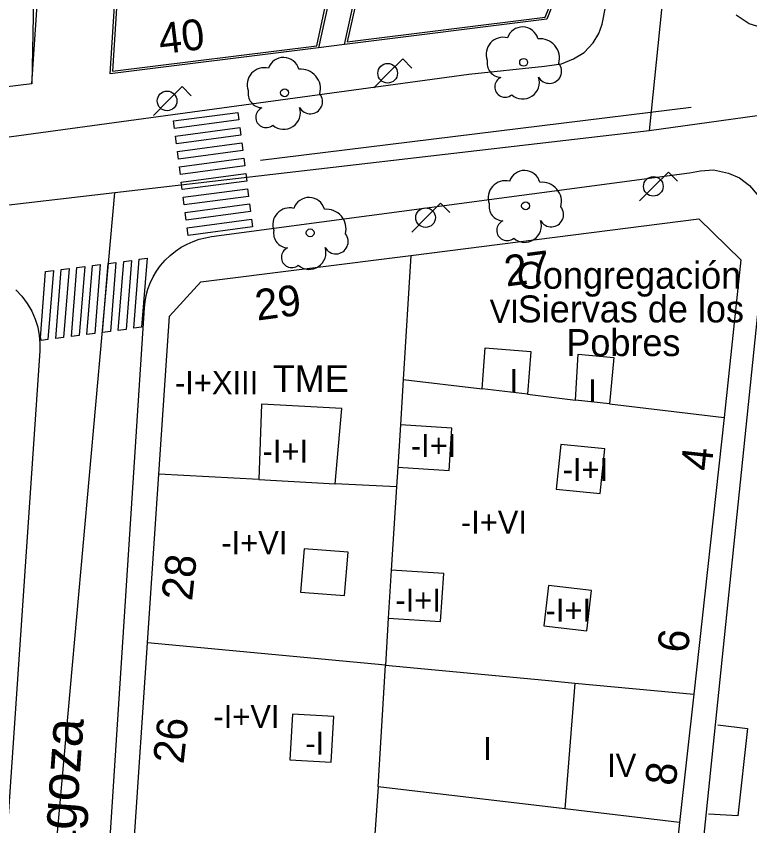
# Model space of a CAD drawing. Extents: x 282771 to 285132, y 4823109 to 4825496.
# Drawn here: x 283001.5 to 283049.2, y 4824300.3 to 4824352.9 of the extents above; entities that cross this region are included whole.
import ezdxf

# ---------------------------------------------------------------- set-up
doc = ezdxf.new("R2010")
doc.units = 0
for name, color, linetype in [('ACERA-BORDILLO', 7, 'Continuous'), ('ACERA-INTERIOR', 7, 'Continuous'), ('ARBOL', 7, 'Continuous'), ('BORDILLO', 7, 'Continuous'), ('CALLE-EJE', 7, 'Continuous'), ('CALLE-TEXTO', 7, 'Continuous'), ('EDIFICIO', 7, 'Continuous'), ('FAROLA', 7, 'Continuous'), ('INTERIOR-EDIFICIO', 7, 'Continuous'), ('MEDIANERA', 7, 'Continuous'), ('NUM-LOCAL', 7, 'Continuous'), ('NUM-PORTAL', 7, 'Continuous'), ('PARQUE-JARDIN-AREA', 7, 'Continuous'), ('PASO-PEATONES', 7, 'Continuous'), ('SENAL-VIARIA', 7, 'Continuous'), ('TXT-ALTURA-EDIFICIO', 7, 'Continuous'), ('TXT-EDIFICIOS', 7, 'Continuous'), ('TXT-VARIOS', 7, 'Continuous'), ('ZONA-VERDE', 7, 'Continuous')]:
    doc.layers.add(name, color=color, linetype=linetype)

msp = doc.modelspace()

# ---------------------------------------------------------------- linework, layer by layer
at = {"layer": 'ACERA-BORDILLO'}
for points in [[(282993.225, 4824344.037), (283030.909, 4824349.175), (283035.818, 4824349.698), (283036.925, 4824349.839), (283037.71, 4824350.161), (283038.394, 4824350.584), (283038.977, 4824351.208), (283039.34, 4824351.812), (283039.561, 4824352.416), (283039.782, 4824353.523)], [(283063.163, 4824353.319), (283051.925, 4824351.968), (283050.316, 4824352.068), (283049.108, 4824352.451), (283048.263, 4824353.014)], [(283007.339, 4824295.551), (283009.833, 4824333.981), (283009.875, 4824334.382), (283009.952, 4824334.788), (283010.065, 4824335.196), (283010.215, 4824335.6), (283010.403, 4824335.996), (283010.628, 4824336.378), (283010.887, 4824336.741), (283011.179, 4824337.082), (283011.501, 4824337.394), (283011.848, 4824337.676), (283012.215, 4824337.924), (283012.599, 4824338.135), (283012.993, 4824338.31), (283013.393, 4824338.448), (283013.794, 4824338.55), (283014.191, 4824338.617), (283045.236, 4824342.763), (283045.949, 4824342.889), (283046.788, 4824342.958), (283047.766, 4824342.751), (283048.49, 4824342.441), (283049.123, 4824341.934), (283049.628, 4824341.348)], [(283050.215, 4824339.059), (283045.739, 4824295.551)], [(283001.474, 4824335.171), (283001.878, 4824334.742), (283002.227, 4824334.272), (283002.515, 4824333.772), (283002.739, 4824333.252), (283002.9, 4824332.725), (283002.999, 4824332.201), (283003.041, 4824331.688), (283003.032, 4824331.195), (283000.619, 4824295.551)]]:
    msp.add_lwpolyline(points, dxfattribs=at)
at = {"layer": 'ACERA-INTERIOR'}
for points in [[(283002.516, 4824348.556), (283004.514, 4824378.006), (283000.089, 4824377.912)], [(283019.208, 4824350.645), (283018.017, 4824350.496)]]:
    msp.add_lwpolyline(points, dxfattribs=at)
at = {"layer": 'ARBOL'}
for centre in [(283034.461, 4824349.942), (283018.936, 4824347.964), (283034.589, 4824340.619), (283020.598, 4824338.864)]:
    msp.add_circle(centre, 0.255, dxfattribs=at)
for centre, radius, start, end in [((283034.391, 4824351.202), 1.038, 15.6423, 161.3843), ((283033.131, 4824350.472), 1.097, 75.4318, 200.5561), ((283035.521, 4824350.202), 1.272, 345.0327, 95.7993), ((283018.866, 4824349.224), 1.038, 15.6423, 161.3843), ((283033.021, 4824349.902), 0.935, 168.599, 268.1324), ((283036.131, 4824349.372), 0.797, 208.9625, 38.991), ((283017.606, 4824348.494), 1.097, 75.4318, 200.5561), ((283019.996, 4824348.224), 1.272, 345.0327, 95.7993), ((283033.261, 4824348.352), 0.672, 113.7367, 309.4725), ((283034.401, 4824348.652), 1.086, 228.9545, 17.928), ((283017.496, 4824347.924), 0.935, 168.599, 268.1324), ((283020.606, 4824347.394), 0.797, 208.9625, 38.991), ((283017.736, 4824346.374), 0.672, 113.7367, 309.4725), ((283018.876, 4824346.674), 1.086, 228.9545, 17.928), ((283034.519, 4824341.879), 1.038, 15.6423, 161.3843), ((283033.259, 4824341.149), 1.097, 75.4318, 200.5561), ((283035.649, 4824340.879), 1.272, 345.0327, 95.7993), ((283020.528, 4824340.124), 1.038, 15.6423, 161.3843), ((283019.268, 4824339.394), 1.097, 75.4318, 200.5561), ((283021.658, 4824339.124), 1.272, 345.0327, 95.7993), ((283033.149, 4824340.579), 0.935, 168.599, 268.1324), ((283036.259, 4824340.049), 0.797, 208.9625, 38.991), ((283033.389, 4824339.029), 0.672, 113.7367, 309.4725), ((283034.529, 4824339.329), 1.086, 228.9545, 17.928), ((283019.158, 4824338.824), 0.935, 168.599, 268.1324), ((283022.268, 4824338.294), 0.797, 208.9625, 38.991), ((283019.398, 4824337.274), 0.672, 113.7367, 309.4725), ((283020.538, 4824337.574), 1.086, 228.9545, 17.928)]:
    msp.add_arc(centre, radius, start, end, dxfattribs=at)
at = {"layer": 'BORDILLO'}
for points in [[(283022.818, 4824351.096), (283028.778, 4824378.178), (283037.968, 4824378.213), (283038.663, 4824378.085), (283039.279, 4824377.671), (283039.702, 4824377.152), (283039.971, 4824376.671), (283040.067, 4824376.258), (283040.129, 4824375.69), (283037.145, 4824355.673), (283035.959, 4824352.74), (283022.818, 4824351.096)], [(283008.579, 4824364.506), (283019.768, 4824364.413), (283023.835, 4824363.231), (283021.146, 4824350.887), (283007.599, 4824349.192), (283008.579, 4824364.506)]]:
    msp.add_lwpolyline(points, dxfattribs=at)
at = {"layer": 'CALLE-EJE'}
for points in [[(283046.519, 4824383.77), (283042.609, 4824345.501)], [(283055.088, 4824347.221), (283042.609, 4824345.501)], [(283042.609, 4824345.501), (283007.919, 4824341.461)], [(283007.919, 4824341.461), (282942.69, 4824333.861)], [(283000.359, 4824247.161), (283003.809, 4824295.551), (283007.919, 4824341.461)]]:
    msp.add_lwpolyline(points, dxfattribs=at)
at = {"layer": 'EDIFICIO'}
for points in [[(283003.032, 4824374.976), (283002.516, 4824348.556), (282996.639, 4824347.821), (282984.979, 4824346.351), (282972.199, 4824344.741), (282955.3, 4824342.621), (282949.19, 4824341.861), (282945.18, 4824343.631), (282942.34, 4824360.66), (282940.229, 4824374.928), (282941.913, 4824377.503), (282964.149, 4824377.63), (283000.089, 4824377.912), (283003.032, 4824374.976)], [(283009.149, 4824298.971), (283010.039, 4824312.221), (283010.779, 4824323.191), (283011.469, 4824333.441), (283013.499, 4824335.681), (283027.139, 4824337.401), (283045.849, 4824339.781), (283048.579, 4824337.101), (283047.479, 4824326.871), (283045.519, 4824308.891), (283044.575, 4824300.548), (283043.399, 4824289.311), (283037.439, 4824290.011), (283036.189, 4824278.641), (283026.219, 4824279.461), (283027.249, 4824288.821), (283024.039, 4824289.041), (283023.369, 4824279.701), (283007.829, 4824280.991), (283008.499, 4824290.091), (283008.929, 4824295.551), (283009.149, 4824298.971)]]:
    msp.add_lwpolyline(points, dxfattribs=at)
at = {"layer": 'FAROLA'}
for p, q in [((283026.612, 4824350.163), (283025.672, 4824349.233)), ((283027.202, 4824349.573), (283026.612, 4824350.163)), ((283025.672, 4824349.233), (283024.742, 4824348.293)), ((283012.287, 4824348.365), (283011.347, 4824347.435)), ((283012.877, 4824347.775), (283012.287, 4824348.365)), ((283011.347, 4824347.435), (283010.417, 4824346.495)), ((283043.866, 4824342.812), (283042.926, 4824341.882)), ((283044.456, 4824342.222), (283043.866, 4824342.812)), ((283042.926, 4824341.882), (283041.996, 4824340.942)), ((283029.072, 4824340.783), (283028.132, 4824339.853)), ((283029.662, 4824340.193), (283029.072, 4824340.783)), ((283028.132, 4824339.853), (283027.202, 4824338.913))]:
    msp.add_line(p, q, dxfattribs=at)
for centre in [(283025.632, 4824349.233), (283011.307, 4824347.435), (283042.886, 4824341.882), (283028.092, 4824339.853)]:
    msp.add_circle(centre, 0.637, dxfattribs=at)
at = {"layer": 'INTERIOR-EDIFICIO'}
for points in [[(283031.969, 4824331.381), (283034.929, 4824331.151), (283034.719, 4824328.371), (283031.759, 4824328.721), (283031.969, 4824331.381)], [(283037.999, 4824330.991), (283040.319, 4824330.761), (283040.029, 4824327.751), (283037.829, 4824328.001), (283037.999, 4824330.991)], [(283022.659, 4824327.451), (283017.439, 4824327.741), (283017.269, 4824322.831), (283022.229, 4824322.561), (283022.659, 4824327.451)], [(283026.459, 4824326.391), (283026.289, 4824323.631), (283029.619, 4824323.421), (283029.789, 4824326.181), (283026.459, 4824326.391)], [(283036.869, 4824325.121), (283036.569, 4824322.211), (283039.439, 4824321.921), (283039.739, 4824324.831), (283036.869, 4824325.121)], [(283023.059, 4824318.111), (283020.209, 4824318.341), (283019.979, 4824315.521), (283022.829, 4824315.291), (283023.059, 4824318.111)], [(283025.869, 4824316.941), (283025.669, 4824313.821), (283029.069, 4824313.611), (283029.269, 4824316.731), (283025.869, 4824316.941)], [(283036.079, 4824315.941), (283035.779, 4824313.321), (283038.569, 4824313.011), (283038.869, 4824315.631), (283036.079, 4824315.941)], [(283025.005, 4824302.863), (283025.489, 4824310.771), (283035.869, 4824309.791), (283037.788, 4824309.612), (283037.138, 4824301.427), (283025.005, 4824302.863)], [(283019.449, 4824307.591), (283019.269, 4824304.631), (283021.959, 4824304.471), (283022.139, 4824307.431), (283019.449, 4824307.591)]]:
    msp.add_lwpolyline(points, dxfattribs=at)
at = {"layer": 'MEDIANERA'}
for points in [[(283027.139, 4824337.401), (283026.639, 4824329.341)], [(283026.639, 4824329.341), (283026.459, 4824326.391)], [(283026.639, 4824329.341), (283031.759, 4824328.721)], [(283034.719, 4824328.371), (283037.829, 4824328.001)], [(283040.029, 4824327.751), (283047.479, 4824326.871)], [(283026.289, 4824323.631), (283026.209, 4824322.351)], [(283017.269, 4824322.831), (283010.779, 4824323.191)], [(283026.209, 4824322.351), (283022.229, 4824322.561)], [(283026.209, 4824322.351), (283025.869, 4824316.941)], [(283025.669, 4824313.821), (283025.489, 4824310.771), (283010.039, 4824312.221)], [(283037.788, 4824309.612), (283045.519, 4824308.891)], [(283025.005, 4824302.863), (283024.568, 4824296.408)], [(283044.575, 4824300.548), (283037.138, 4824301.427)]]:
    msp.add_lwpolyline(points, dxfattribs=at)
at = {"layer": 'PARQUE-JARDIN-AREA'}
msp.add_lwpolyline([(283007.599, 4824349.192), (283008.579, 4824364.506), (283008.749, 4824366.44), (283009.527, 4824378.105), (283022.903, 4824378.156), (283028.778, 4824378.178), (283037.968, 4824378.213), (283038.663, 4824378.085), (283039.279, 4824377.671), (283039.702, 4824377.152), (283039.971, 4824376.671), (283040.129, 4824375.69), (283037.145, 4824355.673), (283035.959, 4824352.74), (283022.818, 4824351.096), (283021.146, 4824350.887)], close=True, dxfattribs=at)
at = {"layer": 'PASO-PEATONES'}
for points in [[(283015.971, 4824346.196), (283011.79, 4824345.638), (283011.727, 4824346.134), (283015.908, 4824346.692)], [(283016.097, 4824345.204), (283011.916, 4824344.646), (283011.853, 4824345.142), (283016.034, 4824345.7)], [(283016.223, 4824344.212), (283012.041, 4824343.654), (283011.979, 4824344.15), (283016.16, 4824344.707)], [(283016.348, 4824343.219), (283012.167, 4824342.662), (283012.104, 4824343.158), (283016.285, 4824343.716)], [(283016.474, 4824342.227), (283012.293, 4824341.67), (283012.23, 4824342.166), (283016.411, 4824342.723)], [(283016.6, 4824341.235), (283012.418, 4824340.678), (283012.356, 4824341.174), (283016.537, 4824341.731)], [(283016.725, 4824340.243), (283012.544, 4824339.686), (283012.481, 4824340.182), (283016.662, 4824340.739)], [(283016.851, 4824339.251), (283012.67, 4824338.694), (283012.607, 4824339.19), (283016.788, 4824339.747)], [(283009.652, 4824332.727), (283009.145, 4824332.66), (283009.501, 4824337.143), (283010.008, 4824337.209)], [(283005.597, 4824332.193), (283005.09, 4824332.127), (283005.446, 4824336.61), (283005.953, 4824336.676)], [(283006.611, 4824332.327), (283006.104, 4824332.26), (283006.46, 4824336.743), (283006.967, 4824336.81)], [(283007.625, 4824332.46), (283007.118, 4824332.393), (283007.474, 4824336.876), (283007.981, 4824336.943)], [(283008.638, 4824332.593), (283008.132, 4824332.527), (283008.488, 4824337.01), (283008.994, 4824337.076)], [(283003.099, 4824332.041), (283003.077, 4824332.042), (283003.419, 4824336.343), (283003.926, 4824336.41), (283003.57, 4824331.927), (283003.137, 4824331.87)], [(283004.583, 4824332.06), (283004.077, 4824331.993), (283004.433, 4824336.476), (283004.94, 4824336.543)]]:
    msp.add_lwpolyline(points, close=True, dxfattribs=at)
at = {"layer": 'SENAL-VIARIA'}
for points in [[(283017.365, 4824343.576), (283045.341, 4824347.029)], [(283047.068, 4824306.902), (283049.004, 4824306.655), (283048.371, 4824300.984), (283046.469, 4824301.089)]]:
    msp.add_lwpolyline(points, dxfattribs=at)
at = {"layer": 'ZONA-VERDE'}
for p, q in [((283028.899, 4824378.029), (283023.01, 4824351.272)), ((283008.72, 4824364.355), (283007.76, 4824349.363)), ((283021.022, 4824351.023), (283023.658, 4824363.126)), ((283023.01, 4824351.272), (283035.853, 4824352.878)), ((283007.76, 4824349.363), (283021.022, 4824351.023))]:
    msp.add_line(p, q, dxfattribs=at)
msp.add_lwpolyline([(283035.853, 4824352.878), (283036.999, 4824355.713), (283039.977, 4824375.693), (283039.919, 4824376.233), (283039.83, 4824376.617), (283039.577, 4824377.067), (283039.177, 4824377.559), (283038.606, 4824377.943), (283037.955, 4824378.063), (283028.899, 4824378.029)], dxfattribs=at)

# ---------------------------------------------------------------- texts
at = {"layer": 'CALLE-TEXTO'}
msp.add_text('Calle Zaragoza', height=2.5, rotation=85.9219, dxfattribs=at).set_placement((283004.284, 4824284.633))
at = {"layer": 'NUM-LOCAL'}
msp.add_text('40', height=2, rotation=6.93, dxfattribs=at).set_placement((283010.875, 4824350.462))
at = {"layer": 'NUM-PORTAL'}
for s, rotation, p in [('27', 7.47, (283033.336, 4824335.37)), ('29', 7.47, (283017.155, 4824333.159)), ('4', 83.8, (283046.646, 4824323.34)), ('28', 83.8, (283012.922, 4824314.905)), ('6', 83.8, (283045.123, 4824311.518)), ('26', 83.8, (283012.372, 4824304.307)), ('8', 83.8, (283044.326, 4824302.883))]:
    msp.add_text(s, height=2, rotation=rotation, dxfattribs=at).set_placement(p)
at = {"layer": 'TXT-ALTURA-EDIFICIO'}
for s, p in [('VI', (283032.259, 4824333.011)), ('-I+XIII', (283011.82, 4824328.381)), ('I', (283033.548, 4824328.511)), ('I', (283038.658, 4824327.841)), ('-I+I', (283027.135, 4824324.291)), ('-I+I', (283017.505, 4824323.931)), ('-I+I', (283036.995, 4824322.741)), ('-I+VI', (283030.387, 4824319.311)), ('-I+VI', (283014.827, 4824317.981)), ('-I+I', (283026.135, 4824314.251)), ('-I+I', (283035.885, 4824313.591)), ('-I+VI', (283014.317, 4824306.691)), ('-I', (283020.285, 4824304.951)), ('I', (283031.84, 4824304.61)), ('IV', (283039.884, 4824303.511))]:
    msp.add_text(s, height=1.5, rotation=0, dxfattribs=at).set_placement(p)
at = {"layer": 'TXT-EDIFICIOS'}
for s, p in [('Congregación ', (283034.021, 4824335.232)), ('Siervas de los', (283034.077, 4824333.044)), ('Pobres', (283037.235, 4824330.857))]:
    msp.add_text(s, height=1.75, rotation=0, dxfattribs=at).set_placement(p)
at = {"layer": 'TXT-VARIOS'}
msp.add_text('TME', height=1.75, rotation=0, dxfattribs=at).set_placement((283018.166, 4824328.515))

doc.saveas('drawing.dxf')
